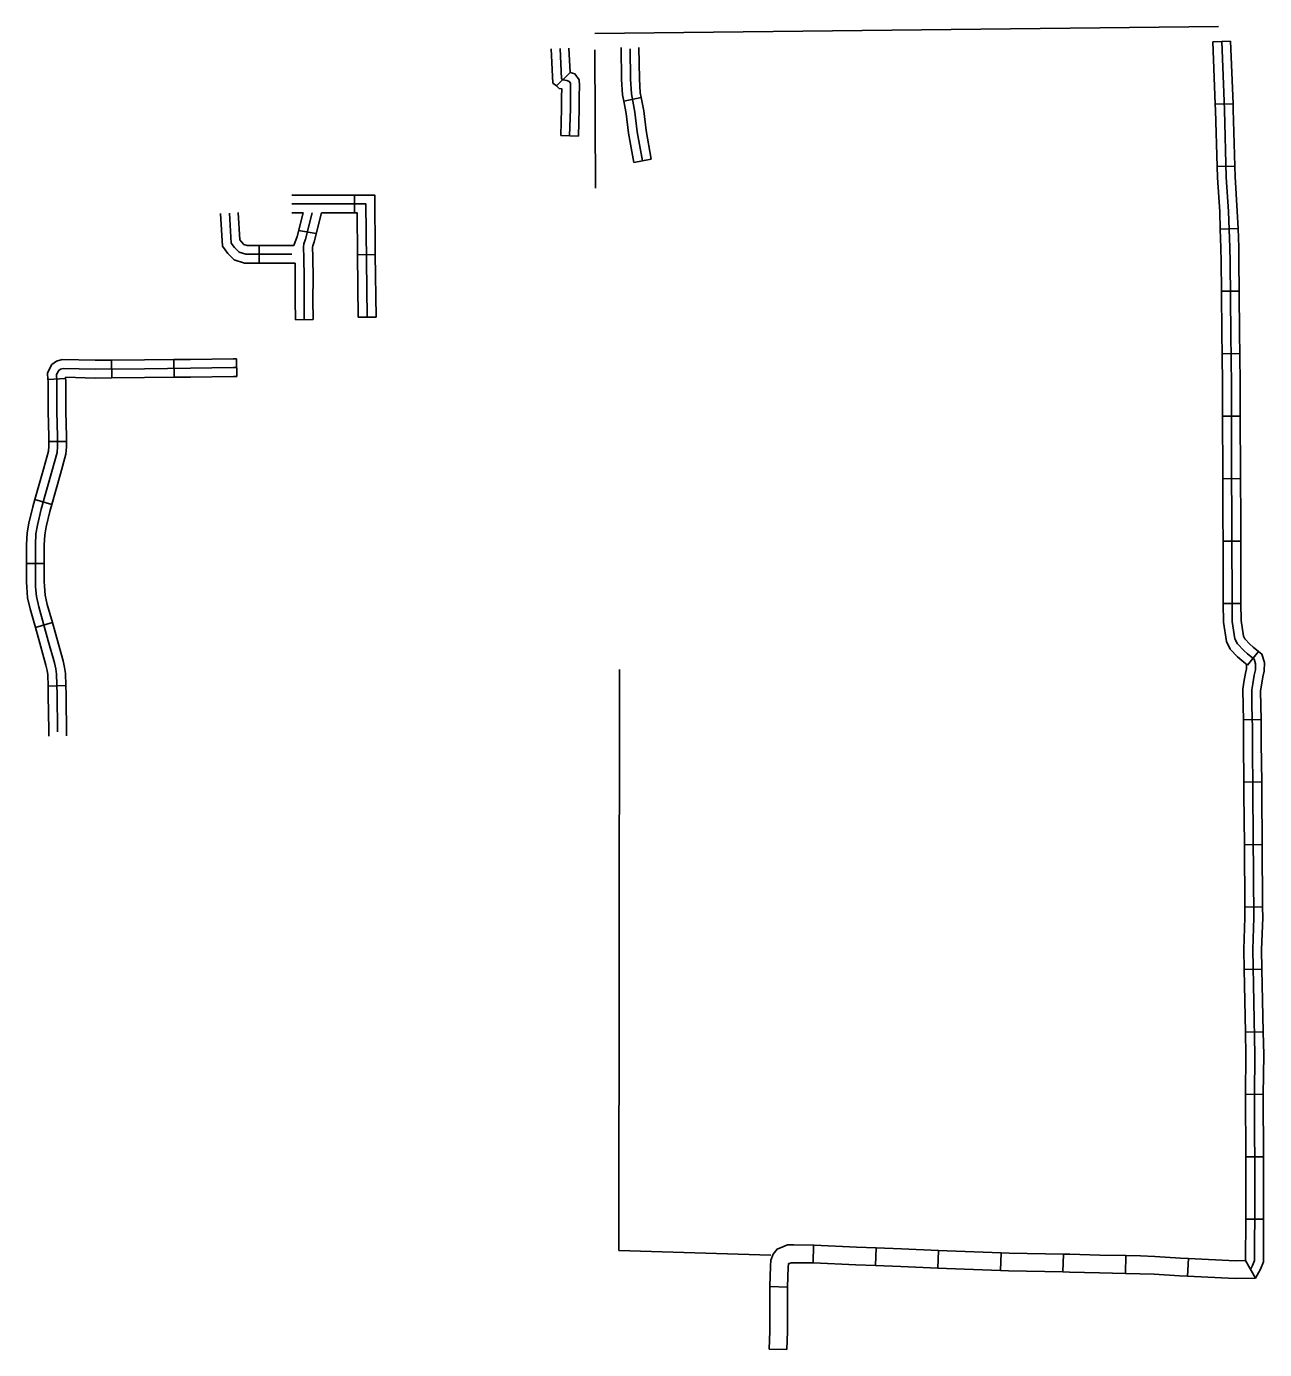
# Model space of a CAD drawing. Extents: x 1127717 to 1741049, y 2026793 to 2244711.
# Drawn here: x 1481376 to 1491839, y 2178283 to 2189468 of the extents above; entities that cross this region are included whole.
import ezdxf

# ---------------------------------------------------------------- set-up
doc = ezdxf.new("R2010")
doc.units = 0
doc.layers.add('32', color=7, linetype='Continuous')
doc.layers.add('5', color=7, linetype='Continuous')

msp = doc.modelspace()

# ---------------------------------------------------------------- linework, layer by layer
at = {"layer": '32'}
for p, q in [((1491402, 2189337), (1491552, 2189343)), ((1485970, 2189080), (1485854, 2188965)), ((1486570, 2188867), (1486423, 2188838)), ((1491423, 2188810), (1491573, 2188815)), ((1486041, 2188541), (1485891, 2188546)), ((1486656, 2188345), (1486508, 2188319)), ((1491439, 2188283), (1491589, 2188287)), ((1484147, 2188043), (1484147, 2187893)), ((1483825, 2187718), (1483676, 2187743)), ((1491465, 2187755), (1491615, 2187760)), ((1483342, 2187467), (1483342, 2187617)), ((1484324, 2187539), (1484174, 2187538)), ((1491475, 2187229), (1491625, 2187230)), ((1483799, 2186992), (1483649, 2186989)), ((1484330, 2187011), (1484180, 2187010)), ((1482094, 2186647), (1482096, 2186497)), ((1482622, 2186653), (1482624, 2186503)), ((1483150, 2186659), (1483153, 2186509)), ((1491480, 2186701), (1491630, 2186703)), ((1481557, 2186485), (1481707, 2186491)), ((1491484, 2186173), (1491634, 2186174)), ((1481564, 2185960), (1481714, 2185960)), ((1491486, 2185645), (1491636, 2185646)), ((1481446, 2185468), (1481590, 2185428)), ((1491489, 2185117), (1491639, 2185118)), ((1481376, 2184927), (1481526, 2184927)), ((1491490, 2184589), (1491640, 2184590)), ((1481451, 2184388), (1481595, 2184428)), ((1491694, 2184068), (1491789, 2184184)), ((1481558, 2183892), (1481708, 2183896)), ((1491661, 2183607), (1491810, 2183610)), ((1491665, 2183079), (1491815, 2183081)), ((1491669, 2182551), (1491819, 2182553)), ((1491673, 2182023), (1491823, 2182025)), ((1491667, 2181495), (1491817, 2181498)), ((1491678, 2180967), (1491828, 2180970)), ((1491679, 2180441), (1491828, 2180440)), ((1491680, 2179912), (1491830, 2179913)), ((1491680, 2179385), (1491830, 2179384)), ((1488027, 2179165), (1488025, 2179015)), ((1488557, 2179143), (1488551, 2178993)), ((1489085, 2179121), (1489078, 2178971)), ((1489612, 2179101), (1489607, 2178952)), ((1490139, 2179089), (1490135, 2178939)), ((1490666, 2179077), (1490663, 2178927)), ((1491196, 2179053), (1491189, 2178903)), ((1491679, 2179035), (1491764, 2178886)), ((1487658, 2178816), (1487808, 2178810)), ((1487653, 2178287), (1487803, 2178283))]:
    msp.add_line(p, q, dxfattribs=at)
for points in [[(1491402, 2189337), (1491423, 2188810)], [(1491477, 2189340), (1491500, 2188762), (1491516, 2188194), (1491535, 2187903), (1491546, 2187599), (1491548, 2187479), (1491553, 2186866), (1491559, 2186439), (1491561, 2185690), (1491563, 2185321), (1491566, 2184439), (1491589, 2184291), (1491610, 2184249), (1491664, 2184192), (1491694, 2184165), (1491752, 2184118), (1491764, 2184081), (1491762, 2184028), (1491751, 2183985), (1491740, 2183912), (1491731, 2183859), (1491733, 2183723), (1491737, 2183535), (1491737, 2183404), (1491740, 2182982), (1491749, 2181935), (1491739, 2181665), (1491757, 2180774), (1491753, 2180434), (1491756, 2179558), (1491754, 2179037), (1491738, 2178992), (1491720, 2178960)], [(1491552, 2189343), (1491573, 2188815)], [(1485854, 2188965), (1485824, 2188989), (1485811, 2189278)], [(1485966, 2188543), (1485973, 2188772), (1485973, 2188876), (1485975, 2188967), (1485973, 2188989), (1485963, 2189004), (1485944, 2189010), (1485910, 2189016), (1485898, 2189026), (1485886, 2189281)], [(1485970, 2189080), (1485960, 2189285)], [(1486423, 2188838), (1486413, 2188889), (1486406, 2189020), (1486402, 2189289)], [(1486582, 2188332), (1486538, 2188578), (1486518, 2188743), (1486488, 2188898), (1486481, 2189023), (1486478, 2189279)], [(1486570, 2188867), (1486562, 2188907), (1486556, 2189025), (1486552, 2189291)], [(1486041, 2188541), (1486048, 2188771), (1486048, 2188875), (1486050, 2188970), (1486046, 2189016), (1486010, 2189067), (1485970, 2189080)], [(1485891, 2188546), (1485898, 2188773), (1485898, 2188876), (1485899, 2188941), (1485877, 2188945), (1485854, 2188965)], [(1486656, 2188345), (1486612, 2188589), (1486592, 2188755), (1486570, 2188867)], [(1486508, 2188319), (1486464, 2188567), (1486444, 2188731), (1486423, 2188838)], [(1491423, 2188810), (1491425, 2188759), (1491439, 2188283)], [(1491573, 2188815), (1491575, 2188765), (1491589, 2188287)], [(1491439, 2188283), (1491441, 2188191), (1491460, 2187900), (1491465, 2187755)], [(1491589, 2188287), (1491591, 2188198), (1491609, 2187907), (1491615, 2187760)], [(1484147, 2188043), (1483619, 2188043)], [(1484255, 2187010), (1484245, 2187968), (1483619, 2187968)], [(1484324, 2187539), (1484319, 2188043), (1484147, 2188043)], [(1483016, 2187886), (1483033, 2187610), (1483078, 2187550), (1483132, 2187495), (1483218, 2187467), (1483342, 2187467)], [(1483091, 2187891), (1483106, 2187637), (1483135, 2187599), (1483173, 2187561), (1483230, 2187542), (1483619, 2187542)], [(1483165, 2187895), (1483180, 2187664), (1483192, 2187648), (1483213, 2187626), (1483242, 2187617), (1483342, 2187617)], [(1483714, 2187893), (1483619, 2187893)], [(1483636, 2187617), (1483664, 2187692), (1483714, 2187893)], [(1483724, 2186990), (1483722, 2187155), (1483723, 2187345), (1483721, 2187511), (1483718, 2187603), (1483721, 2187630), (1483735, 2187669), (1483791, 2187893)], [(1483796, 2187520), (1483794, 2187601), (1483795, 2187613), (1483807, 2187647), (1483869, 2187893)], [(1484147, 2187893), (1483869, 2187893)], [(1484174, 2187538), (1484170, 2187893), (1484147, 2187893)], [(1491465, 2187755), (1491471, 2187597), (1491473, 2187478), (1491475, 2187229)], [(1491615, 2187760), (1491621, 2187602), (1491623, 2187480), (1491625, 2187230)], [(1483342, 2187617), (1483636, 2187617)], [(1483799, 2186992), (1483797, 2187156), (1483798, 2187345), (1483796, 2187512), (1483796, 2187520)], [(1484180, 2187010), (1484174, 2187538)], [(1484330, 2187011), (1484324, 2187539)], [(1483342, 2187467), (1483646, 2187467)], [(1483649, 2186989), (1483647, 2187155), (1483648, 2187345), (1483646, 2187467)], [(1491475, 2187229), (1491478, 2186865), (1491480, 2186701)], [(1491625, 2187230), (1491628, 2186867), (1491630, 2186703)], [(1482094, 2186647), (1481957, 2186646), (1481678, 2186653), (1481631, 2186640), (1481589, 2186610), (1481555, 2186541), (1481557, 2186485)], [(1482622, 2186653), (1482372, 2186650), (1482094, 2186647)], [(1483150, 2186659), (1483122, 2186659), (1482761, 2186654), (1482622, 2186653)], [(1491480, 2186701), (1491484, 2186438), (1491484, 2186173)], [(1491630, 2186703), (1491634, 2186439), (1491634, 2186174)], [(1483151, 2186584), (1483123, 2186584), (1482762, 2186579), (1482372, 2186575), (1481957, 2186571), (1481687, 2186577), (1481663, 2186571), (1481648, 2186560), (1481630, 2186525), (1481633, 2186472), (1481633, 2186216), (1481639, 2185999), (1481639, 2185918), (1481635, 2185866), (1481591, 2185706), (1481501, 2185388), (1481468, 2185252), (1481455, 2185179), (1481451, 2185087), (1481451, 2184773), (1481453, 2184732), (1481460, 2184649), (1481479, 2184563), (1481560, 2184275), (1481613, 2184087), (1481624, 2184037), (1481630, 2183993), (1481635, 2183818), (1481639, 2183518), (1481639, 2183506)], [(1483153, 2186509), (1483125, 2186509), (1482763, 2186504), (1482624, 2186503)], [(1481557, 2186485), (1481558, 2186471), (1481558, 2186215), (1481564, 2185998), (1481564, 2185960)], [(1482096, 2186497), (1481956, 2186496), (1481706, 2186502), (1481707, 2186491)], [(1481707, 2186491), (1481708, 2186474), (1481708, 2186217), (1481714, 2186000), (1481714, 2185960)], [(1482624, 2186503), (1482373, 2186500), (1482096, 2186497)], [(1491484, 2186173), (1491486, 2185690), (1491486, 2185645)], [(1491634, 2186174), (1491636, 2185690), (1491636, 2185646)], [(1481564, 2185960), (1481564, 2185921), (1481561, 2185879), (1481519, 2185726), (1481446, 2185468)], [(1481714, 2185960), (1481714, 2185915), (1481709, 2185852), (1481663, 2185686), (1481590, 2185428)], [(1491486, 2185645), (1491488, 2185320), (1491489, 2185117)], [(1491636, 2185646), (1491638, 2185321), (1491639, 2185118)], [(1481446, 2185468), (1481429, 2185407), (1481395, 2185268), (1481381, 2185187), (1481376, 2185088), (1481376, 2184927)], [(1481590, 2185428), (1481574, 2185369), (1481542, 2185237), (1481530, 2185170), (1481526, 2185085), (1481526, 2184927)], [(1491489, 2185117), (1491490, 2184589)], [(1491639, 2185118), (1491640, 2184590)], [(1481376, 2184927), (1481376, 2184771), (1481378, 2184727), (1481385, 2184637), (1481407, 2184545), (1481451, 2184388)], [(1481526, 2184927), (1481526, 2184775), (1481528, 2184737), (1481534, 2184660), (1481552, 2184582), (1481595, 2184428)], [(1491490, 2184589), (1491491, 2184433), (1491517, 2184268), (1491548, 2184205), (1491612, 2184138), (1491646, 2184108), (1491694, 2184068)], [(1491640, 2184590), (1491641, 2184445), (1491661, 2184314), (1491672, 2184292), (1491716, 2184246), (1491743, 2184222), (1491789, 2184184)], [(1481451, 2184388), (1481488, 2184255), (1481540, 2184069), (1481550, 2184023), (1481556, 2183986), (1481558, 2183892)], [(1481595, 2184428), (1481633, 2184296), (1481686, 2184105), (1481698, 2184050), (1481705, 2183999), (1481708, 2183896)], [(1491789, 2184184), (1491816, 2184162), (1491839, 2184092), (1491837, 2184017), (1491824, 2183969), (1491814, 2183900), (1491806, 2183853), (1491808, 2183725), (1491810, 2183610)], [(1491687, 2184074), (1491688, 2184070), (1491688, 2184039), (1491677, 2184001), (1491665, 2183924), (1491655, 2183865), (1491658, 2183722), (1491661, 2183607)], [(1481558, 2183892), (1481560, 2183816), (1481564, 2183517), (1481564, 2183467)], [(1481708, 2183896), (1481710, 2183819), (1481715, 2183472)], [(1491661, 2183607), (1491662, 2183534), (1491662, 2183404), (1491665, 2183079)], [(1491810, 2183610), (1491812, 2183536), (1491812, 2183405), (1491815, 2183081)], [(1491665, 2183079), (1491665, 2182982), (1491669, 2182551)], [(1491815, 2183081), (1491815, 2182983), (1491819, 2182553)], [(1491669, 2182551), (1491673, 2182023)], [(1491819, 2182553), (1491823, 2182025)], [(1491673, 2182023), (1491674, 2181936), (1491664, 2181666), (1491667, 2181495)], [(1491823, 2182025), (1491824, 2181933), (1491814, 2181665), (1491817, 2181498)], [(1491667, 2181495), (1491678, 2180967)], [(1491817, 2181498), (1491828, 2180970)], [(1491678, 2180967), (1491682, 2180773), (1491679, 2180441)], [(1491828, 2180970), (1491832, 2180774), (1491828, 2180440)], [(1491679, 2180441), (1491678, 2180435), (1491680, 2179912)], [(1491828, 2180440), (1491828, 2180434), (1491830, 2179913)], [(1491680, 2179912), (1491681, 2179558), (1491680, 2179385)], [(1491830, 2179913), (1491831, 2179557), (1491830, 2179384)], [(1491680, 2179385), (1491679, 2179035)], [(1491830, 2179384), (1491829, 2179024), (1491806, 2178961), (1491764, 2178886)], [(1488027, 2179165), (1487860, 2179167), (1487808, 2179167), (1487768, 2179151), (1487719, 2179132), (1487686, 2179088), (1487667, 2179038), (1487664, 2178989), (1487658, 2178816)], [(1488557, 2179143), (1488391, 2179149), (1488032, 2179165), (1488027, 2179165)], [(1489085, 2179121), (1488771, 2179135), (1488557, 2179143)], [(1488025, 2179015), (1487859, 2179017), (1487838, 2179017), (1487824, 2179011), (1487817, 2179009), (1487815, 2179006), (1487814, 2178982), (1487808, 2178810)], [(1488551, 2178993), (1488384, 2178999), (1488028, 2179015), (1488025, 2179015)], [(1489612, 2179101), (1489157, 2179117), (1489085, 2179121)], [(1490139, 2179089), (1489680, 2179099), (1489612, 2179101)], [(1490666, 2179077), (1490446, 2179081), (1490194, 2179088), (1490139, 2179089)], [(1491196, 2179053), (1491129, 2179056), (1490912, 2179069), (1490790, 2179074), (1490666, 2179077)], [(1491679, 2179035), (1491595, 2179033), (1491196, 2179053)], [(1489078, 2178971), (1488764, 2178986), (1488551, 2178993)], [(1489607, 2178952), (1489151, 2178967), (1489078, 2178971)], [(1490135, 2178939), (1489675, 2178949), (1489607, 2178952)], [(1490663, 2178927), (1490443, 2178931), (1490190, 2178938), (1490135, 2178939)], [(1491189, 2178903), (1491121, 2178906), (1490905, 2178920), (1490786, 2178924), (1490663, 2178927)], [(1491764, 2178886), (1491592, 2178883), (1491189, 2178903)], [(1487658, 2178816), (1487657, 2178796), (1487657, 2178438), (1487653, 2178287)], [(1487808, 2178810), (1487807, 2178793), (1487807, 2178436), (1487803, 2178283)]]:
    msp.add_lwpolyline(points, dxfattribs=at)
at = {"layer": '5'}
for points in [[(1486179, 2189409), (1491450, 2189468)], [(1486180, 2189272), (1486185, 2188100)], [(1486389, 2184031), (1486381, 2179121)], [(1487667, 2179082), (1486381, 2179121)]]:
    msp.add_lwpolyline(points, dxfattribs=at)

doc.saveas('drawing.dxf')
